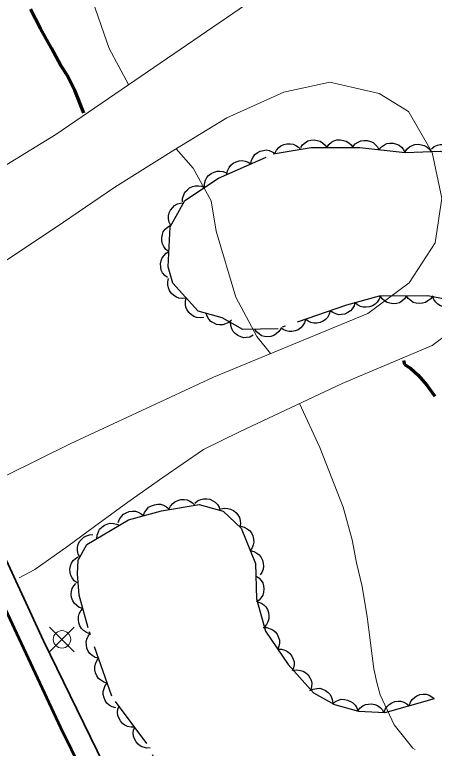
# Model space of a CAD drawing. Extents: x 355726 to 357533, y 5103782 to 5105258.
# Drawn here: x 356382.51 to 356406.58, y 5104749.46 to 5104791.53 of the extents above; entities that cross this region are included whole.
import ezdxf

# ---------------------------------------------------------------- set-up
doc = ezdxf.new("R2010")
doc.units = 0
doc.header["$LTSCALE"] = 0.6
doc.linetypes.add('DOT_DASHED', pattern=[7.7, 5, -1.2, 0.3, -1.2])
doc.linetypes.add('LONG_DASHED', pattern=[7.5, 6, -1.5])
for name, color, linetype, lineweight in [('19', 7, 'Continuous', 13), ('2', 7, 'LONG_DASHED', 13), ('21', 7, 'LONG_DASHED', 35), ('22', 7, 'Continuous', 13), ('36', 7, 'Continuous', 13), ('44', 7, 'Continuous', 25)]:
    doc.layers.add(name, color=color, linetype=linetype, lineweight=lineweight)

msp = doc.modelspace()

# ---------------------------------------------------------------- linework, layer by layer
at = {"layer": '19'}
for points in [[(356373.97, 5104777.98), (356384.86, 5104784.66), (356396.9, 5104792.9), (356402.53, 5104795.11), (356407.89, 5104794.98), (356410.06, 5104793.84), (356412.55, 5104791.33), (356413.5, 5104788.17), (356413.9, 5104785.24), (356413.66, 5104782.05), (356412.65, 5104779.13), (356412.52, 5104778.9)], [(356380.19, 5104764.21), (356385.68, 5104766.92), (356393.9, 5104770.74), (356402.77, 5104774.4), (356405.14, 5104776.15), (356406.62, 5104778.44), (356407.01, 5104781), (356406.46, 5104783.63), (356405.09, 5104785.97), (356403.41, 5104787.01), (356400.59, 5104787.66), (356397.94, 5104787.09), (356394.68, 5104785.61), (356391.63, 5104783.76), (356388.25, 5104781.63), (356384.88, 5104779.34), (356381.98, 5104777.41), (356380.05, 5104776.26), (356377.26, 5104774.53), (356375.9, 5104773.62)], [(356410.51, 5104774.67), (356407.83, 5104773.59), (356406.46, 5104772.55), (356401.28, 5104770.38), (356395.4, 5104767.61), (356393.34, 5104766.59), (356391.01, 5104764.99), (356389, 5104763.58), (356387.09, 5104762.18), (356385.55, 5104761.05), (356383.67, 5104759.71), (356382.77, 5104759.24)]]:
    msp.add_lwpolyline(points, dxfattribs=at)
at = {"layer": '2', "linetype": 'Continuous'}
for points in [[(356389.03, 5104787.52), (356387.92, 5104789.58), (356386.98, 5104792.28), (356385.51, 5104796.16), (356384.85, 5104797.62), (356384.46, 5104799.02), (356384.25, 5104800.22), (356384.2, 5104800.84), (356384.26, 5104801.3)], [(356397.18, 5104772.1), (356396.39, 5104773.08), (356395.19, 5104775.33), (356394.07, 5104779.12), (356393.77, 5104780.86), (356392.75, 5104782.72), (356391.76, 5104783.84)], [(356403.27, 5104753.23), (356403.11, 5104754.01), (356402.72, 5104756.99), (356402.43, 5104758.74), (356402.11, 5104760.1), (356401.87, 5104761.42), (356401.34, 5104763.29), (356400.01, 5104766.7), (356398.84, 5104769.23)]]:
    msp.add_lwpolyline(points, dxfattribs=at)
at = {"layer": '2'}
msp.add_lwpolyline([(356416.18, 5104721.32), (356415.85, 5104723.63), (356415.8, 5104724.25), (356416.07, 5104726.46), (356416.06, 5104727.85), (356416.9, 5104730.73), (356417.65, 5104734.85), (356417.46, 5104737.32), (356416.76, 5104740.28), (356415.83, 5104741.78), (356414.89, 5104742.91), (356414, 5104743.8), (356412.67, 5104744.94), (356409.39, 5104747.18), (356405.34, 5104749.46), (356404.27, 5104750.8), (356403.47, 5104752.53), (356403.27, 5104753.23)], dxfattribs=at)
at = {"layer": '21', "linetype": 'Continuous', "lineweight": 53}
msp.add_lwpolyline([(356404.43, 5104711.57), (356400.53, 5104719.2), (356396.79, 5104726.53), (356393.27, 5104733.76), (356389.5, 5104741.82), (356385.15, 5104750.63), (356381.56, 5104758.3), (356377.92, 5104765.58), (356374.7, 5104772.49), (356371.83, 5104779.33), (356369.06, 5104785.41), (356365.93, 5104792.73), (356363.5, 5104798.84), (356360.81, 5104805.48), (356358.05, 5104812.95), (356355.68, 5104819.84), (356353.31, 5104826.24), (356351.48, 5104832.3), (356349.87, 5104837.8), (356347.69, 5104844.95), (356345.93, 5104851.12), (356344.93, 5104854.88), (356343.69, 5104859.4)], dxfattribs=at)
at = {"layer": '22', "lineweight": 35}
msp.add_lwpolyline([(356343.73, 5104859.46), (356345.26, 5104859.67), (356346.18, 5104855.37), (356348.16, 5104847.95), (356350.45, 5104839.83), (356352.85, 5104832.01), (356355.37, 5104824.84), (356363.6, 5104801.65), (356370.06, 5104786.82), (356377.26, 5104770.55), (356384.15, 5104755.63), (356392.22, 5104739.09), (356398.99, 5104725.29), (356406.44, 5104710.76)], dxfattribs=at)
at = {"layer": '22', "linetype": 'LONG_DASHED', "lineweight": 70}
for points in [[(356386.48, 5104785.87), (356385.96, 5104787.17), (356385.52, 5104788.05), (356385.16, 5104788.61), (356384.61, 5104789.61), (356383.98, 5104790.73), (356383.41, 5104791.84)], [(356404.8, 5104771.7), (356404.86, 5104771.47), (356405.21, 5104771.25), (356405.64, 5104770.86), (356406.15, 5104770.29), (356406.61, 5104769.65)]]:
    msp.add_lwpolyline(points, dxfattribs=at)
at = {"layer": '36'}
for p, q in [((356385.92, 5104755), (356384.51, 5104756.41)), ((356384.51, 5104755), (356385.92, 5104756.41))]:
    msp.add_line(p, q, dxfattribs=at)
msp.add_circle((356385.217, 5104755.707), 0.5, dxfattribs=at)
at = {"layer": '44'}
for points in [[(356398.91, 5104783.9), (356399.02, 5104784.07), (356399.18, 5104784.2), (356399.32, 5104784.29), (356399.49, 5104784.33), (356399.68, 5104784.35), (356399.86, 5104784.32), (356400.02, 5104784.27), (356400.17, 5104784.18), (356400.31, 5104784.05), (356400.41, 5104783.9)], [(356400.41, 5104783.9), (356400.52, 5104784.08), (356400.68, 5104784.21), (356400.82, 5104784.29), (356400.99, 5104784.34), (356401.18, 5104784.35), (356401.36, 5104784.32), (356401.52, 5104784.28), (356401.67, 5104784.18), (356401.81, 5104784.06), (356401.91, 5104783.91)], [(356401.91, 5104783.95), (356402.04, 5104784.11), (356402.21, 5104784.22), (356402.36, 5104784.29), (356402.54, 5104784.32), (356402.72, 5104784.32), (356402.91, 5104784.26), (356403.06, 5104784.2), (356403.19, 5104784.09), (356403.32, 5104783.95), (356403.4, 5104783.79)], [(356397.43, 5104783.56), (356397.52, 5104783.75), (356397.66, 5104783.9), (356397.78, 5104784.01), (356397.94, 5104784.08), (356398.12, 5104784.12), (356398.31, 5104784.12), (356398.48, 5104784.1), (356398.64, 5104784.03), (356398.79, 5104783.93), (356398.91, 5104783.8)], [(356403.4, 5104783.79), (356403.54, 5104783.95), (356403.71, 5104784.06), (356403.86, 5104784.13), (356404.03, 5104784.16), (356404.21, 5104784.16), (356404.4, 5104784.1), (356404.55, 5104784.04), (356404.69, 5104783.93), (356404.81, 5104783.79), (356404.89, 5104783.63)], [(356404.89, 5104783.63), (356405, 5104783.81), (356405.16, 5104783.94), (356405.3, 5104784.03), (356405.46, 5104784.08), (356405.65, 5104784.1), (356405.84, 5104784.07), (356406, 5104784.03), (356406.15, 5104783.94), (356406.29, 5104783.82), (356406.39, 5104783.67)], [(356406.41, 5104783.83), (356406.57, 5104783.97), (356406.76, 5104784.05), (356406.91, 5104784.09), (356407.09, 5104784.09), (356407.27, 5104784.06), (356407.45, 5104783.98), (356407.58, 5104783.89), (356407.7, 5104783.76), (356407.8, 5104783.6), (356407.86, 5104783.43)], [(356396.05, 5104782.98), (356396.09, 5104783.18), (356396.19, 5104783.36), (356396.28, 5104783.5), (356396.42, 5104783.61), (356396.58, 5104783.7), (356396.77, 5104783.74), (356396.93, 5104783.77), (356397.1, 5104783.74), (356397.28, 5104783.67), (356397.43, 5104783.58)], [(356394.68, 5104782.37), (356394.72, 5104782.58), (356394.81, 5104782.76), (356394.91, 5104782.9), (356395.04, 5104783.01), (356395.21, 5104783.09), (356395.39, 5104783.14), (356395.55, 5104783.16), (356395.73, 5104783.13), (356395.9, 5104783.07), (356396.05, 5104782.98)], [(356393.39, 5104781.62), (356393.39, 5104781.83), (356393.45, 5104782.03), (356393.52, 5104782.18), (356393.63, 5104782.31), (356393.78, 5104782.42), (356393.95, 5104782.5), (356394.11, 5104782.55), (356394.28, 5104782.55), (356394.47, 5104782.53), (356394.63, 5104782.46)], [(356392.14, 5104780.79), (356392.14, 5104780.99), (356392.2, 5104781.19), (356392.27, 5104781.34), (356392.39, 5104781.47), (356392.53, 5104781.59), (356392.71, 5104781.67), (356392.86, 5104781.72), (356393.04, 5104781.72), (356393.22, 5104781.69), (356393.39, 5104781.62)], [(356391.46, 5104779.43), (356391.36, 5104779.62), (356391.33, 5104779.82), (356391.32, 5104779.99), (356391.37, 5104780.16), (356391.45, 5104780.32), (356391.57, 5104780.47), (356391.68, 5104780.59), (356391.84, 5104780.67), (356392.02, 5104780.72), (356392.2, 5104780.74)], [(356391.35, 5104777.94), (356391.18, 5104778.07), (356391.06, 5104778.23), (356390.99, 5104778.38), (356390.95, 5104778.55), (356390.94, 5104778.73), (356390.98, 5104778.92), (356391.03, 5104779.08), (356391.14, 5104779.22), (356391.27, 5104779.35), (356391.42, 5104779.44)], [(356391.28, 5104776.45), (356391.11, 5104776.57), (356390.99, 5104776.73), (356390.91, 5104776.88), (356390.88, 5104777.05), (356390.87, 5104777.24), (356390.91, 5104777.42), (356390.96, 5104777.58), (356391.07, 5104777.72), (356391.2, 5104777.85), (356391.35, 5104777.94)], [(356392.34, 5104775.28), (356392.14, 5104775.25), (356391.93, 5104775.28), (356391.78, 5104775.33), (356391.63, 5104775.42), (356391.49, 5104775.55), (356391.39, 5104775.71), (356391.32, 5104775.86), (356391.29, 5104776.03), (356391.29, 5104776.21), (356391.33, 5104776.39)], [(356403.48, 5104775.41), (356403.41, 5104775.21), (356403.29, 5104775.04), (356403.18, 5104774.92), (356403.03, 5104774.83), (356402.86, 5104774.77), (356402.67, 5104774.75), (356402.5, 5104774.75), (356402.34, 5104774.8), (356402.17, 5104774.89), (356402.03, 5104775.01)], [(356404.98, 5104775.4), (356404.87, 5104775.23), (356404.71, 5104775.1), (356404.57, 5104775.01), (356404.4, 5104774.97), (356404.21, 5104774.95), (356404.03, 5104774.98), (356403.87, 5104775.02), (356403.72, 5104775.12), (356403.58, 5104775.24), (356403.48, 5104775.39)], [(356406.48, 5104775.41), (356406.37, 5104775.24), (356406.21, 5104775.11), (356406.07, 5104775.02), (356405.9, 5104774.98), (356405.71, 5104774.96), (356405.53, 5104774.99), (356405.37, 5104775.03), (356405.22, 5104775.13), (356405.08, 5104775.25), (356404.98, 5104775.4)], [(356407.95, 5104775.07), (356407.8, 5104774.92), (356407.62, 5104774.82), (356407.47, 5104774.77), (356407.29, 5104774.76), (356407.11, 5104774.78), (356406.93, 5104774.84), (356406.78, 5104774.92), (356406.66, 5104775.04), (356406.55, 5104775.19), (356406.48, 5104775.36)], [(356393.35, 5104774.17), (356393.14, 5104774.14), (356392.94, 5104774.17), (356392.78, 5104774.22), (356392.64, 5104774.31), (356392.5, 5104774.44), (356392.4, 5104774.6), (356392.32, 5104774.74), (356392.3, 5104774.92), (356392.3, 5104775.1), (356392.34, 5104775.28)], [(356402.02, 5104775.04), (356401.97, 5104774.83), (356401.86, 5104774.66), (356401.76, 5104774.54), (356401.61, 5104774.44), (356401.44, 5104774.36), (356401.25, 5104774.33), (356401.09, 5104774.32), (356400.92, 5104774.37), (356400.75, 5104774.44), (356400.61, 5104774.55)], [(356400.61, 5104774.55), (356400.55, 5104774.35), (356400.44, 5104774.17), (356400.34, 5104774.05), (356400.19, 5104773.95), (356400.02, 5104773.88), (356399.83, 5104773.84), (356399.67, 5104773.83), (356399.5, 5104773.88), (356399.33, 5104773.95), (356399.19, 5104774.06)], [(356394.94, 5104774), (356394.78, 5104773.87), (356394.59, 5104773.79), (356394.44, 5104773.74), (356394.26, 5104773.74), (356394.08, 5104773.77), (356393.9, 5104773.85), (356393.76, 5104773.94), (356393.65, 5104774.07), (356393.55, 5104774.23), (356393.49, 5104774.4)], [(356396.19, 5104773.14), (356396, 5104773.04), (356395.8, 5104773.01), (356395.64, 5104773), (356395.47, 5104773.05), (356395.3, 5104773.13), (356395.15, 5104773.25), (356395.04, 5104773.36), (356394.96, 5104773.52), (356394.9, 5104773.7), (356394.88, 5104773.88)], [(356399.19, 5104774.06), (356399.13, 5104773.86), (356399.02, 5104773.69), (356398.92, 5104773.56), (356398.77, 5104773.46), (356398.6, 5104773.39), (356398.41, 5104773.36), (356398.25, 5104773.35), (356398.08, 5104773.39), (356397.91, 5104773.47), (356397.77, 5104773.57)], [(356397.78, 5104773.52), (356397.66, 5104773.35), (356397.51, 5104773.22), (356397.37, 5104773.13), (356397.2, 5104773.08), (356397.02, 5104773.06), (356396.83, 5104773.08), (356396.67, 5104773.12), (356396.52, 5104773.22), (356396.38, 5104773.34), (356396.28, 5104773.49)], [(356391.35, 5104763.15), (356391.44, 5104763.34), (356391.57, 5104763.49), (356391.7, 5104763.6), (356391.86, 5104763.67), (356392.04, 5104763.72), (356392.23, 5104763.72), (356392.39, 5104763.7), (356392.55, 5104763.63), (356392.71, 5104763.53), (356392.83, 5104763.4)], [(356392.84, 5104763.51), (356393, 5104763.65), (356393.18, 5104763.73), (356393.34, 5104763.77), (356393.52, 5104763.77), (356393.7, 5104763.74), (356393.87, 5104763.65), (356394.01, 5104763.57), (356394.13, 5104763.44), (356394.23, 5104763.28), (356394.28, 5104763.11)], [(356389.9, 5104762.8), (356389.96, 5104762.99), (356390.08, 5104763.16), (356390.19, 5104763.28), (356390.35, 5104763.37), (356390.52, 5104763.43), (356390.71, 5104763.45), (356390.87, 5104763.45), (356391.04, 5104763.4), (356391.21, 5104763.31), (356391.34, 5104763.2)], [(356394.33, 5104763.19), (356394.53, 5104763.23), (356394.73, 5104763.22), (356394.89, 5104763.18), (356395.05, 5104763.1), (356395.19, 5104762.99), (356395.31, 5104762.84), (356395.4, 5104762.7), (356395.44, 5104762.52), (356395.45, 5104762.34), (356395.42, 5104762.16)], [(356388.45, 5104762.4), (356388.52, 5104762.59), (356388.64, 5104762.76), (356388.75, 5104762.88), (356388.9, 5104762.97), (356389.07, 5104763.03), (356389.26, 5104763.05), (356389.43, 5104763.05), (356389.59, 5104763), (356389.76, 5104762.91), (356389.9, 5104762.8)], [(356387.22, 5104761.48), (356387.24, 5104761.69), (356387.31, 5104761.88), (356387.38, 5104762.03), (356387.51, 5104762.15), (356387.66, 5104762.26), (356387.84, 5104762.33), (356387.99, 5104762.37), (356388.17, 5104762.36), (356388.35, 5104762.32), (356388.51, 5104762.25)], [(356395.46, 5104762.19), (356395.66, 5104762.14), (356395.84, 5104762.04), (356395.97, 5104761.95), (356396.08, 5104761.81), (356396.16, 5104761.64), (356396.2, 5104761.45), (356396.22, 5104761.29), (356396.19, 5104761.12), (356396.12, 5104760.95), (356396.02, 5104760.8)], [(356386.24, 5104760.42), (356386.15, 5104760.6), (356386.11, 5104760.8), (356386.11, 5104760.97), (356386.15, 5104761.14), (356386.23, 5104761.31), (356386.35, 5104761.46), (356386.47, 5104761.57), (356386.62, 5104761.65), (356386.8, 5104761.71), (356386.98, 5104761.72)], [(356396.02, 5104760.8), (356396.22, 5104760.75), (356396.4, 5104760.65), (356396.53, 5104760.55), (356396.64, 5104760.41), (356396.72, 5104760.25), (356396.76, 5104760.06), (356396.78, 5104759.9), (356396.75, 5104759.73), (356396.68, 5104759.55), (356396.58, 5104759.4)], [(356386.09, 5104758.94), (356385.92, 5104759.07), (356385.8, 5104759.23), (356385.72, 5104759.37), (356385.68, 5104759.55), (356385.67, 5104759.73), (356385.71, 5104759.92), (356385.76, 5104760.07), (356385.86, 5104760.22), (356386, 5104760.35), (356386.15, 5104760.44)], [(356396.34, 5104759.35), (356396.51, 5104759.24), (356396.65, 5104759.09), (356396.73, 5104758.95), (356396.78, 5104758.78), (356396.8, 5104758.6), (356396.78, 5104758.41), (356396.74, 5104758.25), (356396.64, 5104758.1), (356396.52, 5104757.96), (356396.37, 5104757.85)], [(356386.41, 5104757.48), (356386.21, 5104757.54), (356386.05, 5104757.66), (356385.93, 5104757.77), (356385.84, 5104757.92), (356385.77, 5104758.1), (356385.75, 5104758.29), (356385.76, 5104758.45), (356385.81, 5104758.62), (356385.89, 5104758.78), (356386.01, 5104758.92)], [(356396.42, 5104757.86), (356396.62, 5104757.8), (356396.79, 5104757.68), (356396.91, 5104757.57), (356397, 5104757.42), (356397.06, 5104757.24), (356397.08, 5104757.05), (356397.08, 5104756.89), (356397.03, 5104756.72), (356396.95, 5104756.56), (356396.83, 5104756.42)], [(356386.81, 5104756.03), (356386.62, 5104756.1), (356386.45, 5104756.22), (356386.33, 5104756.33), (356386.24, 5104756.48), (356386.18, 5104756.65), (356386.16, 5104756.84), (356386.16, 5104757.01), (356386.21, 5104757.17), (356386.3, 5104757.34), (356386.41, 5104757.48)], [(356387.32, 5104754.62), (356387.12, 5104754.67), (356386.95, 5104754.78), (356386.82, 5104754.89), (356386.72, 5104755.03), (356386.65, 5104755.2), (356386.62, 5104755.39), (356386.61, 5104755.55), (356386.65, 5104755.72), (356386.73, 5104755.89), (356386.83, 5104756.04)], [(356396.76, 5104756.38), (356396.96, 5104756.38), (356397.16, 5104756.32), (356397.31, 5104756.26), (356397.44, 5104756.14), (356397.56, 5104756), (356397.64, 5104755.82), (356397.69, 5104755.67), (356397.69, 5104755.49), (356397.66, 5104755.31), (356397.59, 5104755.14)], [(356397.59, 5104755.14), (356397.8, 5104755.14), (356398, 5104755.08), (356398.15, 5104755.01), (356398.28, 5104754.9), (356398.4, 5104754.75), (356398.48, 5104754.58), (356398.53, 5104754.42), (356398.53, 5104754.25), (356398.5, 5104754.07), (356398.43, 5104753.9)], [(356387.81, 5104753.2), (356387.61, 5104753.25), (356387.44, 5104753.36), (356387.31, 5104753.47), (356387.21, 5104753.61), (356387.14, 5104753.78), (356387.11, 5104753.97), (356387.1, 5104754.13), (356387.14, 5104754.31), (356387.22, 5104754.47), (356387.32, 5104754.62)], [(356398.48, 5104753.94), (356398.69, 5104753.97), (356398.89, 5104753.93), (356399.05, 5104753.89), (356399.2, 5104753.79), (356399.33, 5104753.67), (356399.44, 5104753.51), (356399.51, 5104753.36), (356399.54, 5104753.19), (356399.53, 5104753), (356399.49, 5104752.83)], [(356388.3, 5104751.78), (356388.1, 5104751.84), (356387.93, 5104751.94), (356387.8, 5104752.05), (356387.7, 5104752.2), (356387.63, 5104752.36), (356387.59, 5104752.55), (356387.58, 5104752.72), (356387.63, 5104752.89), (356387.7, 5104753.06), (356387.81, 5104753.2)], [(356399.44, 5104752.77), (356399.63, 5104752.86), (356399.83, 5104752.89), (356400, 5104752.9), (356400.17, 5104752.85), (356400.33, 5104752.78), (356400.48, 5104752.66), (356400.6, 5104752.54), (356400.68, 5104752.38), (356400.73, 5104752.21), (356400.75, 5104752.03)], [(356400.74, 5104752), (356400.9, 5104752.14), (356401.08, 5104752.22), (356401.24, 5104752.27), (356401.42, 5104752.26), (356401.6, 5104752.23), (356401.77, 5104752.15), (356401.91, 5104752.07), (356402.03, 5104751.94), (356402.13, 5104751.78), (356402.19, 5104751.61)], [(356405.13, 5104751.9), (356405.2, 5104752.1), (356405.31, 5104752.26), (356405.43, 5104752.38), (356405.58, 5104752.47), (356405.75, 5104752.54), (356405.94, 5104752.56), (356406.1, 5104752.56), (356406.27, 5104752.51), (356406.44, 5104752.42), (356406.57, 5104752.31)], [(356389.39, 5104750.68), (356389.18, 5104750.67), (356388.98, 5104750.72), (356388.83, 5104750.78), (356388.69, 5104750.89), (356388.57, 5104751.03), (356388.48, 5104751.2), (356388.42, 5104751.35), (356388.41, 5104751.53), (356388.43, 5104751.71), (356388.49, 5104751.88)], [(356402.19, 5104751.6), (356402.31, 5104751.77), (356402.48, 5104751.89), (356402.62, 5104751.97), (356402.79, 5104752), (356402.98, 5104752.01), (356403.16, 5104751.97), (356403.32, 5104751.92), (356403.46, 5104751.81), (356403.59, 5104751.68), (356403.68, 5104751.52)], [(356403.69, 5104751.5), (356403.75, 5104751.7), (356403.87, 5104751.86), (356403.98, 5104751.98), (356404.14, 5104752.07), (356404.31, 5104752.14), (356404.5, 5104752.16), (356404.66, 5104752.16), (356404.83, 5104752.1), (356404.99, 5104752.02), (356405.13, 5104751.9)], [(356390.28, 5104749.48), (356390.08, 5104749.47), (356389.88, 5104749.52), (356389.73, 5104749.58), (356389.59, 5104749.69), (356389.47, 5104749.83), (356389.38, 5104750), (356389.32, 5104750.15), (356389.31, 5104750.33), (356389.33, 5104750.51), (356389.39, 5104750.68)]]:
    msp.add_lwpolyline(points, dxfattribs=at)
at = {"layer": '44', "linetype": 'DOT_DASHED'}
for points in [[(356397.34, 5104783.54), (356399.52, 5104783.9), (356402.3, 5104783.91), (356404.91, 5104783.63), (356406.92, 5104783.69), (356408.29, 5104783.31), (356411.46, 5104781.92), (356414.04, 5104780.87), (356415.54, 5104780.03), (356417.64, 5104778.85), (356421.28, 5104777.59), (356423.16, 5104778.11), (356425.34, 5104778.47), (356427.69, 5104779.12)], [(356407.27, 5104775.2), (356406.2, 5104775.41), (356403.42, 5104775.39), (356401.54, 5104774.87), (356397.61, 5104773.52), (356395.6, 5104773.47), (356394.4, 5104774.15), (356393.03, 5104774.52), (356391.57, 5104776.13), (356391.31, 5104777.07), (356391.42, 5104779.37), (356391.76, 5104779.97), (356392.27, 5104780.87), (356394.19, 5104782.16), (356397.34, 5104783.54)], [(356391.78, 5104746.42), (356390.09, 5104749.74), (356388.07, 5104752.45), (356386.72, 5104756.37), (356386.2, 5104758.24), (356386.11, 5104759.47), (356386.14, 5104760.24), (356386.65, 5104761.14), (356389.04, 5104762.56), (356390.92, 5104763.08), (356393.09, 5104763.44), (356394.46, 5104763.06), (356395.5, 5104762.09), (356396.32, 5104760.05), (356396.37, 5104758.04), (356396.9, 5104756.17), (356398.19, 5104754.26), (356399.65, 5104752.65), (356400.85, 5104751.97), (356402.22, 5104751.6), (356403.76, 5104751.52), (356405.17, 5104751.91), (356406.58, 5104752.31)]]:
    msp.add_lwpolyline(points, dxfattribs=at)

doc.saveas('drawing.dxf')
